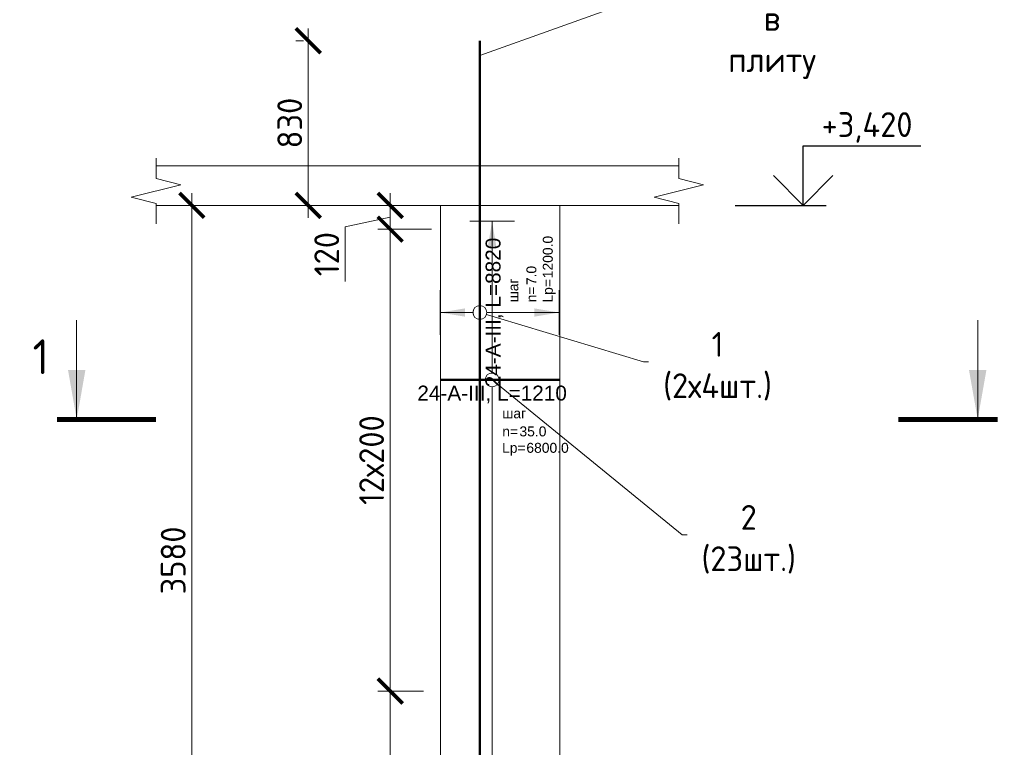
# Model space of a CAD drawing. Header units: millimetres. Extents: x 263826 to 1718326, y -423071 to 70137.
# Tile 446 of 486: x 1007310 to 1017240, y -135315 to -127978. Entities that reach past the tile are written whole.
import ezdxf
from ezdxf import colors
from ezdxf.entities.mleader import LeaderData, LeaderLine
from ezdxf.enums import TextEntityAlignment as Align
from ezdxf.math import Vec2, Vec3

# ---------------------------------------------------------------- set-up
doc = ezdxf.new("R2010")
doc.units = ezdxf.units.MM
doc.set_wipeout_variables(frame=1)
doc.linetypes.add('01 Штриховая _4 мм_', pattern=[6, 3.5, -2.5])
for name, color, linetype, lineweight in [('AF_Perekritie', 90, 'Continuous', 18), ('AF_Stena', 90, 'Continuous', 18), ('АрмСтер', 2, 'Continuous', 50), ('Выноски', 20, 'Continuous', 20), ('подоснова', 151, 'Continuous', 5), ('РАЗМЕРЫ', 1, 'Continuous', 9)]:
    doc.layers.add(name, color=color, linetype=linetype, lineweight=lineweight)
doc.layers.add('АрмСтер_атрибуты', color=2, linetype='Continuous', lineweight=0, plot=False)
doc.styles.add('GOST-2.304_Type-B', font='GOST_Common.ttf')
doc.styles.get("Standard").update_dxf_attribs({"font": 'arial.ttf'})
doc.styles.add('Аннотативный', font='arial.ttf')
doc.dimstyles.new('мой 25', dxfattribs={"dimscale": 100, "dimtxt": 2.5, "dimasz": 2.5, "dimexe": 1.25, "dimexo": 0.625, "dimtad": 1, "dimdec": 0, "dimlfac": 0.5, "dimtxsty": 'GOST-2.304_Type-B', "dimblk": 'ARCHTICK', "dimcen": 2.5, "dimdle": 1.25, "dimaunit": 1, "dimadec": 1, "dimazin": 2, "dimtfac": 1, "dimtdec": 0, "dimtmove": 1, "dimatfit": 3, "dimfxl": 6, "dimfxlon": 1, "dimtfill": 1, "dimlwd": -1, "dimlwe": -1, "dimarcsym": 0})

# ---------------------------------------------------------------- blocks, each defined once
blk = doc.blocks.new('_None')
blk = doc.blocks.new('*U2543')
at = {"layer": 'РАЗМЕРЫ'}
for p, q in [((112.5, 800), (-112.5, 800)), ((112.5, -2600), (-112.5, -2600))]:
    blk.add_line(p, q, dxfattribs=at)
at = {"layer": 'РАЗМЕРЫ', "ltscale": 15}
blk.add_line((0, -2600), (0, 800), dxfattribs=at)
at = {"layer": 'РАЗМЕРЫ'}
for points in [[(0, 800), (20.9, 674.8), (-20.9, 674.8)], [(0, -2600), (20.9, -2474.8), (-20.9, -2474.8)]]:
    blk.add_solid(points, dxfattribs=at)
at = {"layer": 'АрмСтер_атрибуты', "color": 215, "ltscale": 15, "style": 'Аннотативный'}
for s, p in [('шаг', (51.4, -194.2)), ('n=', (51.4, -285.1)), ('Lр=', (50.2, -367.8))]:
    blk.add_text(s, height=50, dxfattribs=at).set_placement(p)
at = {"layer": 'АрмСтер_атрибуты', "style": 'Аннотативный', "flags": 8}
blk.add_attdef('ПОЗ', (110, 29.6), '', height=75, dxfattribs=at)
at = {"layer": 'АрмСтер_атрибуты', "flags": 9}
for tag, p in [('МАССА', (-1033.5, -10.5)), ('ОБОЗНАЧЕНИЕ', (-1033.5, -124.4))]:
    blk.add_attdef(tag, p, '', height=75, dxfattribs=at)
at = {"layer": 'АрмСтер_атрибуты', "color": 215, "style": 'Аннотативный'}
for tag, p, flags in [('ШАГ', (190.9, -194.2), 10), ('КОЛ', (138, -285.1), 8), ('ШИРИНА', (172.9, -367.8), 8)]:
    blk.add_attdef(tag, p, '', height=50, dxfattribs=dict(at, flags=flags))
at = {"linetype": 'Continuous', "lineweight": 0}
blk.add_wipeout([(35, 0), (28.3, 20.6), (10.8, 33.3), (-10.8, 33.3), (-28.3, 20.6), (-35, 0), (-28.3, -20.6), (-10.8, -33.3), (10.8, -33.3), (28.3, -20.6)], dxfattribs=at)
at = {"color": 0, "linetype": 'ByBlock', "lineweight": -2, "ltscale": 100}
blk.add_line((-262.5, 0), (342.5, 0), dxfattribs=at)
at = {"layer": 'РАЗМЕРЫ'}
blk.add_circle((0, 0), 35, dxfattribs=at)
at = {"layer": 'АрмСтер_атрибуты', "style": 'Аннотативный', "flags": 8}
blk.add_attdef('НАИМЕНОВАНИЕ', text='', height=75, dxfattribs=at).set_placement((0, -29.3), align=Align.TOP_CENTER)
blk = doc.blocks.new('*U2542')
at = {"layer": 'РАЗМЕРЫ'}
for p, q in [((112.5, 200), (-112.5, 200)), ((112.5, -400), (-112.5, -400))]:
    blk.add_line(p, q, dxfattribs=at)
at = {"layer": 'РАЗМЕРЫ', "ltscale": 15}
blk.add_line((0, -400), (0, 200), dxfattribs=at)
at = {"layer": 'РАЗМЕРЫ'}
for points in [[(0, 200), (20.9, 74.8), (-20.9, 74.8)], [(0, -400), (20.9, -274.8), (-20.9, -274.8)]]:
    blk.add_solid(points, dxfattribs=at)
at = {"layer": 'АрмСтер_атрибуты', "color": 215, "ltscale": 15, "style": 'Аннотативный'}
for s, p in [('шаг', (51.4, -194.2)), ('n=', (51.4, -285.1)), ('Lр=', (50.2, -367.8))]:
    blk.add_text(s, height=50, dxfattribs=at).set_placement(p)
at = {"layer": 'АрмСтер_атрибуты', "style": 'Аннотативный', "flags": 8}
blk.add_attdef('ПОЗ', (110, 29.6), '', height=75, dxfattribs=at)
at = {"layer": 'АрмСтер_атрибуты', "flags": 9}
for tag, p in [('МАССА', (-2096, -10.5)), ('ОБОЗНАЧЕНИЕ', (-2096, -124.4))]:
    blk.add_attdef(tag, p, '', height=75, dxfattribs=at)
at = {"layer": 'АрмСтер_атрибуты', "color": 215, "style": 'Аннотативный'}
for tag, p, flags in [('ШАГ', (190.9, -194.2), 10), ('КОЛ', (138, -285.1), 8), ('ШИРИНА', (172.9, -367.8), 8)]:
    blk.add_attdef(tag, p, '', height=50, dxfattribs=dict(at, flags=flags))
at = {"linetype": 'Continuous', "lineweight": 0}
blk.add_wipeout([(35, 0), (28.3, 20.6), (10.8, 33.3), (-10.8, 33.3), (-28.3, 20.6), (-35, 0), (-28.3, -20.6), (-10.8, -33.3), (10.8, -33.3), (28.3, -20.6)], dxfattribs=at)
at = {"color": 0, "linetype": 'ByBlock', "lineweight": -2, "ltscale": 100}
blk.add_line((-3040, 0), (1370, 0), dxfattribs=at)
at = {"layer": 'РАЗМЕРЫ'}
blk.add_circle((0, 0), 35, dxfattribs=at)
at = {"layer": 'АрмСтер_атрибуты', "style": 'Аннотативный', "flags": 8}
blk.add_attdef('НАИМЕНОВАНИЕ', text='', height=75, dxfattribs=at).set_placement((0, -29.3), align=Align.TOP_CENTER)
blk = doc.blocks.new('_ArchTick')
at = {"color": 0, "linetype": 'ByBlock', "const_width": 0.15}
blk.add_lwpolyline([(-0.5, -0.5), (0.5, 0.5)], dxfattribs=at)
blk = doc.blocks.new('*D2574')
at = {"layer": 'DEFPOINTS', "color": 0, "transparency": 16777216}
for p in [(1009045.4, -129850.8), (1009045.4, -137010.8), (1009604, -137010.8)]:
    blk.add_point(p, dxfattribs=at)
at = {"layer": 'РАЗМЕРЫ', "color": 0, "linetype": 'Continuous', "transparency": 16777216}
for p, q in [((1009045.4, -129725.8), (1009045.4, -137135.8)), ((1009045.4, -129850.8), (1009170.4, -129850.8)), ((1009541.5, -137010.8), (1008920.4, -137010.8))]:
    blk.add_line(p, q, dxfattribs=at)
at = {"layer": 'РАЗМЕРЫ', "color": 0, "transparency": 16777216, "xscale": 250, "yscale": 250, "zscale": 250}
for p, rotation in [((1009045.4, -129850.8), 90), ((1009045.4, -137010.8), 270)]:
    blk.add_blockref('_ArchTick', p, dxfattribs=dict(at, rotation=rotation))
at = {"layer": 'РАЗМЕРЫ', "color": 0, "lineweight": 0, "transparency": 16777216, "insert": (1008857.9, -133430.8), "char_height": 250, "attachment_point": 5, "rotation": 90, "style": 'GOST-2.304_Type-B', "bg_fill": 3, "box_fill_scale": 1.1, "bg_fill_color": 256, "bg_fill_true_color": 13158600, "bg_fill_transparency": 0}
blk.add_mtext('3580', dxfattribs=at)
blk = doc.blocks.new('*D2556')
at = {"layer": 'DEFPOINTS', "color": 0, "transparency": 16777216}
for p in [(1010220.8, -128190.8), (1010745.2, -128190.8, 6200), (1010745.2, -129850.8, 6200)]:
    blk.add_point(p, dxfattribs=at)
at = {"layer": 'РАЗМЕРЫ', "color": 0, "linetype": 'Continuous', "transparency": 16777216}
for p, q in [((1010220.8, -129975.8), (1010220.8, -128065.8)), ((1010171.3, -128190.8), (1010095.8, -128190.8)), ((1010171.3, -129850.8), (1010095.8, -129850.8))]:
    blk.add_line(p, q, dxfattribs=at)
at = {"layer": 'РАЗМЕРЫ', "color": 0, "transparency": 16777216, "xscale": 250, "yscale": 250, "zscale": 250}
for p, rotation in [((1010220.8, -128190.8), 90), ((1010220.8, -129850.8), 270)]:
    blk.add_blockref('_ArchTick', p, dxfattribs=dict(at, rotation=rotation))
at = {"layer": 'РАЗМЕРЫ', "color": 0, "lineweight": 0, "transparency": 16777216, "insert": (1010033.3, -129020.8), "char_height": 250, "attachment_point": 5, "rotation": 90, "style": 'GOST-2.304_Type-B', "bg_fill": 3, "box_fill_scale": 1.1, "bg_fill_color": 256, "bg_fill_true_color": 13158600, "bg_fill_transparency": 0}
blk.add_mtext('830', dxfattribs=at)
blk = doc.blocks.new('*D2996')
at = {"layer": 'DEFPOINTS', "color": 0, "transparency": 16777216}
for p in [(1011326.5, -134747.4), (1011046.5, -136890.8), (1011445.5, -136890.8)]:
    blk.add_point(p, dxfattribs=at)
at = {"layer": 'РАЗМЕРЫ', "color": 0, "linetype": 'Continuous', "transparency": 16777216}
for p, q in [((1011046.5, -134622.4), (1011046.5, -137015.8)), ((1011264, -134747.4), (1010921.5, -134747.4)), ((1011383, -136890.8), (1010921.5, -136890.8))]:
    blk.add_line(p, q, dxfattribs=at)
at = {"layer": 'РАЗМЕРЫ', "color": 0, "transparency": 16777216, "xscale": 250, "yscale": 250, "zscale": 250}
for p, rotation in [((1011046.5, -134747.4), 90), ((1011046.5, -136890.8), 270)]:
    blk.add_blockref('_ArchTick', p, dxfattribs=dict(at, rotation=rotation))
at = {"layer": 'РАЗМЕРЫ', "color": 0, "lineweight": 0, "transparency": 16777216, "insert": (1010859, -135819.1), "char_height": 250, "attachment_point": 5, "rotation": 90, "style": 'GOST-2.304_Type-B', "bg_fill": 3, "box_fill_scale": 1.1, "bg_fill_color": 256, "bg_fill_true_color": 13158600, "bg_fill_transparency": 0}
blk.add_mtext('10х100', dxfattribs=at)
blk = doc.blocks.new('*D2997')
at = {"layer": 'DEFPOINTS', "color": 0, "transparency": 16777216}
for p in [(1011046.5, -130090.8), (1011526.8, -130090.8), (1011445.5, -134747.4)]:
    blk.add_point(p, dxfattribs=at)
at = {"layer": 'РАЗМЕРЫ', "color": 0, "linetype": 'Continuous', "transparency": 16777216}
for p, q in [((1011046.5, -134872.4), (1011046.5, -129965.8)), ((1011464.3, -130090.8), (1010921.5, -130090.8)), ((1011383, -134747.4), (1010921.5, -134747.4))]:
    blk.add_line(p, q, dxfattribs=at)
at = {"layer": 'РАЗМЕРЫ', "color": 0, "transparency": 16777216, "xscale": 250, "yscale": 250, "zscale": 250}
for p, rotation in [((1011046.5, -130090.8), 90), ((1011046.5, -134747.4), 270)]:
    blk.add_blockref('_ArchTick', p, dxfattribs=dict(at, rotation=rotation))
at = {"layer": 'РАЗМЕРЫ', "color": 0, "lineweight": 0, "transparency": 16777216, "insert": (1010859, -132419.1), "char_height": 250, "attachment_point": 5, "rotation": 90, "style": 'GOST-2.304_Type-B', "bg_fill": 3, "box_fill_scale": 1.1, "bg_fill_color": 256, "bg_fill_true_color": 13158600, "bg_fill_transparency": 0}
blk.add_mtext('12х200', dxfattribs=at)
blk = doc.blocks.new('*D2999')
at = {"layer": 'DEFPOINTS', "color": 0, "transparency": 16777216}
for p in [(1011309.7, -129850.8), (1011046.5, -130090.8), (1011236.5, -130090.8)]:
    blk.add_point(p, dxfattribs=at)
at = {"layer": 'РАЗМЕРЫ', "color": 0, "linetype": 'Continuous', "transparency": 16777216}
for p, q in [((1011046.5, -129725.8), (1011046.5, -130215.8)), ((1011247.2, -129850.8), (1010921.5, -129850.8)), ((1011046.5, -129970.8), (1010593.9, -130066.9)), ((1010593.9, -130066.9), (1010593.9, -130616.9)), ((1011174, -130090.8), (1010921.5, -130090.8))]:
    blk.add_line(p, q, dxfattribs=at)
at = {"layer": 'РАЗМЕРЫ', "color": 0, "transparency": 16777216, "xscale": 250, "yscale": 250, "zscale": 250}
for p, rotation in [((1011046.5, -129850.8), 90), ((1011046.5, -130090.8), 270)]:
    blk.add_blockref('_ArchTick', p, dxfattribs=dict(at, rotation=rotation))
at = {"layer": 'РАЗМЕРЫ', "color": 0, "lineweight": 0, "transparency": 16777216, "insert": (1010406.4, -130341.9), "char_height": 250, "attachment_point": 5, "rotation": 90, "style": 'GOST-2.304_Type-B', "bg_fill": 3, "box_fill_scale": 1.1, "bg_fill_color": 256, "bg_fill_true_color": 13158600, "bg_fill_transparency": 0}
blk.add_mtext('120', dxfattribs=at)

msp = doc.modelspace()

# ---------------------------------------------------------------- hatches: boundary and pattern name
at = {"layer": 'Выноски'}
for points in [[(1007884.90616, -132008.82626), (1007973.06966, -131508.82623), (1007796.74267, -131508.82623)], [(1016971.61645, -132008.82626), (1017059.77994, -131508.82623), (1016883.45295, -131508.82623)]]:
    msp.add_hatch(color=256, dxfattribs=at).paths.add_polyline_path(points, flags=0)

# ---------------------------------------------------------------- linework, layer by layer
at = {"elevation": 6200}
for points in [[(1015211.50217, -129250.84117), (1016316.77692, -129250.84117)], [(1015211.50217, -129850.84117), (1015211.50217, -129250.84117)], [(1015292.95776, -129250.84117), (1016398.23251, -129250.84117)], [(1015511.50217, -129550.84117), (1015211.50217, -129850.84117), (1014911.50217, -129550.84117)], [(1014526.93541, -129850.84117), (1015361.50217, -129850.84117)], [(1014608.391, -129850.84117), (1015442.95776, -129850.84117)]]:
    msp.add_lwpolyline(points, dxfattribs=at)
at = {"layer": 'AF_Perekritie', "linetype": '01 Штриховая _4 мм_', "lineweight": 9}
for p, q in [((1013875.83392, -129450.84117, 6200), (1013957.19029, -129450.84117, 6200)), ((1013875.83392, -129450.84117, 6200), (1013957.19029, -129450.84117, 6200)), ((1013957.19029, -129850.84117, 6200), (1013875.83392, -129850.84117, 6200)), ((1013957.19029, -129850.84117, 6200), (1013875.83392, -129850.84117, 6200))]:
    msp.add_line(p, q, dxfattribs=at)
at = {"layer": 'AF_Stena', "lineweight": 0}
for p, q in [((1011553.94547, -129850.84117, 6200), (1011553.94547, -134370.84117, 6200)), ((1012755.68335, -134370.84117, 6200), (1012755.68335, -129850.84117, 6200))]:
    msp.add_line(p, q, dxfattribs=at)
at = {"layer": 'AF_Stena', "lineweight": 20, "elevation": 6200}
for points in [[(1008684.90574, -129525.84117), (1008684.90574, -129375.84117)], [(1008684.90574, -129525.84117), (1008684.90574, -129375.84117)], [(1013957.19029, -129525.84117), (1013957.19029, -129375.84117)], [(1013957.19029, -129525.84117), (1013957.19029, -129375.84117)], [(1008684.90574, -129525.84117), (1008684.90574, -129580.84137)], [(1008684.90574, -129525.84117), (1008684.90574, -129580.84137)], [(1008684.90574, -129580.84137), (1008934.90574, -129643.34137)], [(1008684.90574, -129580.84137), (1008934.90574, -129643.34137)], [(1013957.19029, -129525.84117), (1013957.19029, -129580.84137)], [(1013957.19029, -129525.84117), (1013957.19029, -129580.84137)], [(1013957.19029, -129580.84137), (1014207.19029, -129643.34137)], [(1013957.19029, -129580.84137), (1014207.19029, -129643.34137)], [(1008934.90574, -129643.34137), (1008434.90574, -129768.34137)], [(1008934.90574, -129643.34137), (1008434.90574, -129768.34137)], [(1014207.19029, -129643.34137), (1013707.19029, -129768.34137)], [(1014207.19029, -129643.34137), (1013707.19029, -129768.34137)], [(1008434.90574, -129768.34137), (1008684.90574, -129830.84137)], [(1008434.90574, -129768.34137), (1008684.90574, -129830.84137)], [(1013707.19029, -129768.34137), (1013957.19029, -129830.84137)], [(1013707.19029, -129768.34137), (1013957.19029, -129830.84137)], [(1008684.90574, -129830.84137), (1008684.90574, -129885.84157)], [(1008684.90574, -129830.84137), (1008684.90574, -129885.84157)], [(1013957.19029, -129830.84137), (1013957.19029, -129885.84157)], [(1013957.19029, -129830.84137), (1013957.19029, -129885.84157)], [(1008684.90574, -129885.84157), (1008684.90574, -130035.84157)], [(1008684.90574, -129885.84157), (1008684.90574, -130035.84157)], [(1013957.19029, -129885.84157), (1013957.19029, -130035.84157)], [(1013957.19029, -129885.84157), (1013957.19029, -130035.84157)]]:
    msp.add_lwpolyline(points, dxfattribs=at)
at = {"layer": 'Выноски'}
for p, q in [((1007881.76831, -132008.82626, 6200), (1007881.76831, -131008.82624, 6200)), ((1016971.61645, -132008.82626, 6200), (1016971.61645, -131008.8262, 6200))]:
    msp.add_line(p, q, dxfattribs=at)
at = {"layer": 'Выноски', "elevation": 6200}
for points in [[(1008684.90621, -132008.82626, 50, 50, 0), (1007684.90615, -132008.82626, 50, 50, 0)], [(1016171.6164, -132008.82626, 50, 50, 0), (1017171.61646, -132008.82626, 50, 50, 0)]]:
    msp.add_lwpolyline(points, format="xyseb", dxfattribs=at)

# ---------------------------------------------------------------- texts
at = {"style": 'GOST-2.304_Type-B'}
msp.add_text('+3,420', height=249.999994, dxfattribs=at).set_placement((1015397.42064, -129160.84117, 6200))
at = {"ltscale": 100, "char_height": 250, "width": 17398.1240905, "attachment_point": 1, "style": 'GOST-2.304_Type-B'}
for s, insert in [('\\pi-750,l750,t750,5000;1.^IОбщие примечания см. лист 1\\P2.^IШпильки поз.3 устанавливать с шагом 400 по вертикали и с шагом  400 по горизонтали .\\P3.^IАрмирование пилонов  выполнять отдельными стержнями. Арматуру вязать вязальной проволокой в каждом пересечении.\\P{\\C7;4.^IДиаметр оправки стержня при d<20мм - 5d, при d≥20мм - 8d}', (927749.63121, -130516.14408)), ('\\pi-750,l750,t750,5000;1.^IОбщие примечания см. лист 1\\P2.^IШпильки поз.3 устанавливать с шагом 400 по вертикали и с шагом  400 по горизонтали .\\P3.^IАрмирование пилонов  выполнять отдельными стержнями. Арматуру вязать вязальной проволокой в каждом пересечении.\\P{\\C7;4.^IДиаметр оправки стержня при d<20мм - 5d, при d≥20мм - 8d}', (838433.99521, -130748.36431, 3100)), ('\\pi-750,l750,t750,5000;1.^IОбщие примечания см. лист 1\\P2.^IШпильки поз.3 устанавливать с шагом 400 по вертикали и с шагом  400 по горизонтали .\\P3.^IАрмирование пилонов  выполнять отдельными стержнями. Арматуру вязать вязальной проволокой в каждом пересечении.\\P{\\C7;4.^IДиаметр оправки стержня при d<20мм - 5d, при d≥20мм - 8d}', (977617.33749, -130748.36431, 3100)), ('\\pi-750,l750,t750,5000;1.^IОбщие примечания см. лист 1\\P2.^IШпильки поз.3 устанавливать с шагом 400 по вертикали и с шагом  400 по горизонтали.\\P3.^IАрмирование пилонов  выполнять отдельными стержнями. Арматуру вязать вязальной проволокой в каждом пересечении.', (882008.30767, -132467.30565))]:
    msp.add_mtext(s, dxfattribs=dict(at, insert=insert))
at = {"layer": 'Выноски', "style": 'GOST-2.304_Type-B'}
msp.add_text('1', height=350.00001, dxfattribs=at).set_placement((1007439.66277, -131551.77498, 6200))

# ---------------------------------------------------------------- leaders
at = {"layer": 'подоснова'}
ml = msp.add_multileader_mtext('Standard', dxfattribs=at)
ml.set_content('1 (2х4шт.)', color=256, style='GOST-2.304_Type-B')
ml.set_leader_properties(color=256, linetype='ByLayer', lineweight=15)
ml.set_arrow_properties(name='NONE')
ml.build(insert=Vec2(0, 0))
ml.multileader.update_dxf_attribs({"text_left_attachment_type": 6, "text_right_attachment_type": 6, "dogleg_length": 10, "arrow_head_size": 18})
ctx = ml.context
ctx.base_point, ctx.char_height, ctx.arrow_head_size, ctx.landing_gap_size, ctx.plane_origin = Vec3(1013610.03843, -131426.94868, 6200), 250, 18, 20, Vec3(1010959.63043, -128615.16658, 6200)
ctx.left_attachment, ctx.right_attachment, ctx.text_align_type = 6, 6, 1
notes = []
notes.append((ctx, [(0, (1, 1, 0), (1013600.03843, -131426.94868, 6200), (1, 0), 10, [(0, [(1011883.69974, -130909.23161, 6200)], 0, [])])]))
ctx.mtext.insert, ctx.mtext.width, ctx.mtext.alignment, ctx.mtext.flow_direction = Vec3(1014347.84146, -131126.94868, 6200), 22.8977991, 2, 5
for ctx, leaders in notes:
    for number, flags, end, landing, length, lines in leaders:
        leader = LeaderData()
        leader.index, (leader.has_last_leader_line, leader.has_dogleg_vector, leader.attachment_direction) = number, flags
        leader.last_leader_point, leader.dogleg_vector, leader.dogleg_length = Vec3(end), Vec3(landing), length
        for number, points, colour, breaks in lines:
            line = LeaderLine()
            line.index, line.vertices, line.color, line.breaks = number, Vec3.list(points), colors.encode_raw_color(colour), breaks
            leader.lines.append(line)
        ctx.leaders.append(leader)

# ---------------------------------------------------------------- next in the draw order: block references
at = {"layer": 'АрмСтер', "ltscale": 15}
ref = msp.add_blockref('*U2543', (1012074.10218, -131609.59774, 6200), dxfattribs=dict(at, xscale=2, yscale=2, zscale=2))
ref.add_attrib('НАИМЕНОВАНИЕ', '24-A-III, L=1210', dxfattribs={"layer": 'АрмСтер_атрибуты', "height": 150, "style": 'Аннотативный', "flags": 8}).set_placement((1012074.10218, -131668.27542, 6200), align=Align.TOP_CENTER)
ref.add_attrib('КОЛ', '35.0', (1012350.19979, -132179.84814, 6200), dxfattribs={"layer": 'АрмСтер_атрибуты', "color": 215, "height": 100, "style": 'Аннотативный', "flags": 8})
ref.add_attrib('ШИРИНА', '6800.0', (1012419.87196, -132345.1965, 6200), dxfattribs={"layer": 'АрмСтер_атрибуты', "color": 215, "height": 100, "style": 'Аннотативный', "flags": 8})

# ---------------------------------------------------------------- next in the draw order: block references
ref = msp.add_blockref('*U2542', (1011950.20712, -130930.84117, 6200), dxfattribs=dict(at, xscale=2, yscale=2, zscale=2, rotation=90))
ref.add_attrib('НАИМЕНОВАНИЕ', '24-A-III, L=8820', dxfattribs={"layer": 'АрмСтер_атрибуты', "height": 150, "rotation": 90, "style": 'Аннотативный', "flags": 8}).set_placement((1012008.8848, -130930.84117, 6200), align=Align.TOP_CENTER)
ref.add_attrib('КОЛ', '7.0', (1012520.45753, -130654.74356, 6200), dxfattribs={"layer": 'АрмСтер_атрибуты', "color": 215, "height": 100, "rotation": 90, "style": 'Аннотативный', "flags": 8})
ref.add_attrib('ШИРИНА', '1200.0', (1012685.80588, -130585.0714, 6200), dxfattribs={"layer": 'АрмСтер_атрибуты', "color": 215, "height": 100, "rotation": 90, "style": 'Аннотативный', "flags": 8})

# ---------------------------------------------------------------- next in the draw order: dimensions: what is measured, and where the dimension line sits
at = {"layer": 'РАЗМЕРЫ', "color": 146, "lineweight": 0, "true_color": 0x006272}
dim = msp.add_linear_dim(base=(1011046.5017, -136890.84117, 6200), p1=(1011326.51844, -134747.40389, 6200), p2=(1011445.53704, -136890.84117, 6200), angle=90, text='10х100', dimstyle='мой 25', dxfattribs=at)
dim.commit()
dim.dimension.update_dxf_attribs({"geometry": '*D2996', "text_midpoint": (1010859.0017, -135819.12253, 6200)})

# ---------------------------------------------------------------- next in the draw order: linework, layer by layer
at = {"layer": 'AF_Perekritie', "linetype": '01 Штриховая _4 мм_', "lineweight": 9}
for p, q in [((1013875.7347, -129450.84117, 6200), (1008684.90574, -129450.84117, 6200)), ((1013875.7347, -129450.84117, 6200), (1008684.90574, -129450.84117, 6200)), ((1008684.90574, -129850.84117, 6200), (1013875.7347, -129850.84117, 6200)), ((1008684.90574, -129850.84117, 6200), (1013875.7347, -129850.84117, 6200))]:
    msp.add_line(p, q, dxfattribs=at)
at = {"layer": 'AF_Stena', "lineweight": 20}
msp.add_line((1012755.68481, -129850.84117, 6200), (1010255.68481, -129850.84117, 6200), dxfattribs=at)
at = {"layer": 'AF_Stena', "lineweight": 0}
for p, q in [((1012755.68481, -129850.84117, 6200), (1010255.68481, -129850.84117, 6200)), ((1011553.94547, -129850.84117, 6200), (1011553.94547, -137010.84117, 6200)), ((1012755.68481, -137010.84117, 6200), (1012755.68481, -129850.84117, 6200))]:
    msp.add_line(p, q, dxfattribs=at)

# ---------------------------------------------------------------- next in the draw order: leaders
at = {"layer": 'подоснова'}
ml = msp.add_multileader_mtext('Standard', dxfattribs=at)
ml.set_content('Загнуть в плиту', color=256, style='GOST-2.304_Type-B')
ml.set_leader_properties(color=256, linetype='ByLayer', lineweight=15)
ml.set_arrow_properties(name='NONE')
ml.build(insert=Vec2(0, 0))
ml.multileader.update_dxf_attribs({"text_left_attachment_type": 6, "text_right_attachment_type": 6, "dogleg_length": 10, "arrow_head_size": 18})
ctx = ml.context
ctx.base_point, ctx.char_height, ctx.arrow_head_size, ctx.landing_gap_size, ctx.plane_origin = Vec3(1013610.03843, -127748.71958, 6200), 250, 18, 20, Vec3(1010959.63043, -124936.93748, 6200)
ctx.left_attachment, ctx.right_attachment, ctx.text_align_type = 6, 6, 1
notes = []
notes.append((ctx, [(0, (1, 1, 0), (1013600.03843, -127748.71958, 6200), (1, 0), 10, [(0, [(1011950.20712, -128340.62728, 6200)], 0, [])])]))
ctx.mtext.insert, ctx.mtext.width, ctx.mtext.alignment, ctx.mtext.flow_direction = Vec3(1014896.89449, -127423.71958, 6200), 22.8977991, 2, 5
ml = msp.add_multileader_mtext('Standard', dxfattribs=at)
ml.set_content('2 (23шт.)', color=256, style='GOST-2.304_Type-B')
ml.set_leader_properties(color=256, linetype='ByLayer', lineweight=15)
ml.set_arrow_properties(name='NONE')
ml.build(insert=Vec2(0, 0))
ml.multileader.update_dxf_attribs({"text_left_attachment_type": 6, "text_right_attachment_type": 6, "dogleg_length": 10, "arrow_head_size": 18})
ctx = ml.context
ctx.base_point, ctx.char_height, ctx.arrow_head_size, ctx.landing_gap_size, ctx.plane_origin = Vec3(1013999.36982, -133171.73033, 6200), 250, 18, 20, Vec3(1011233.51722, -131800.56023, 6200)
ctx.left_attachment, ctx.right_attachment, ctx.text_align_type = 6, 6, 1
notes.append((ctx, [(0, (1, 1, 0), (1013989.36982, -133171.73033, 6200), (1, 0), 10, [(0, [(1012074.10218, -131609.59774, 6200)], 0, [])])]))
ctx.mtext.insert, ctx.mtext.width, ctx.mtext.alignment, ctx.mtext.flow_direction = Vec3(1014662.17285, -132871.73033, 6200), 22.8977991, 2, 5
for ctx, leaders in notes:
    for number, flags, end, landing, length, lines in leaders:
        leader = LeaderData()
        leader.index, (leader.has_last_leader_line, leader.has_dogleg_vector, leader.attachment_direction) = number, flags
        leader.last_leader_point, leader.dogleg_vector, leader.dogleg_length = Vec3(end), Vec3(landing), length
        for number, points, colour, breaks in lines:
            line = LeaderLine()
            line.index, line.vertices, line.color, line.breaks = number, Vec3.list(points), colors.encode_raw_color(colour), breaks
            leader.lines.append(line)
        ctx.leaders.append(leader)

# ---------------------------------------------------------------- next in the draw order: dimensions: what is measured, and where the dimension line sits
at = {"layer": 'РАЗМЕРЫ', "color": 146, "lineweight": 0, "true_color": 0x006272}
dim = msp.add_linear_dim(base=(1010220.78202, -128190.84117, 3100), p1=(1010745.2239, -129850.84117, 9300), p2=(1010745.2239, -128190.84117, 9300), angle=90, dimstyle='мой 25', dxfattribs=at)
dim.commit()
dim.dimension.update_dxf_attribs({"geometry": '*D2556', "text_midpoint": (1010033.28202, -129020.84117, 3100)})
at = {"layer": 'РАЗМЕРЫ', "color": 146, "lineweight": 0}
dim = msp.add_linear_dim(base=(1009045.37568, -137010.84117, 6200), p1=(1009045.37568, -129850.84117, 6200), p2=(1009604.04887, -137010.84117, 6200), angle=90, dimstyle='мой 25', dxfattribs=at)
dim.commit()
dim.dimension.update_dxf_attribs({"geometry": '*D2574', "text_midpoint": (1008857.87568, -133430.84117, 6200)})

# ---------------------------------------------------------------- next in the draw order: dimensions: what is measured, and where the dimension line sits
at = {"layer": 'РАЗМЕРЫ', "color": 146, "lineweight": 0, "true_color": 0x006272}
dim = msp.add_linear_dim(base=(1011046.5017, -130090.84117, 6200), p1=(1011445.53704, -134747.40389, 6200), p2=(1011526.82608, -130090.84117, 6200), angle=90, text='12х200', dimstyle='мой 25', dxfattribs=at)
dim.commit()
dim.dimension.update_dxf_attribs({"geometry": '*D2997', "text_midpoint": (1010859.0017, -132419.12253, 6200)})

# ---------------------------------------------------------------- next in the draw order: dimensions: what is measured, and where the dimension line sits
dim = msp.add_linear_dim(base=(1011046.5017, -130090.84117, 6200), p1=(1011309.71857, -129850.84117, 6200), p2=(1011236.50355, -130090.84117, 6200), angle=90, dimstyle='мой 25', dxfattribs=at)
dim.commit()
dim.dimension.update_dxf_attribs({"geometry": '*D2999', "text_midpoint": (1010593.8747, -130129.40543, 6200), "dimtype": 160})

doc.saveas('drawing.dxf')
